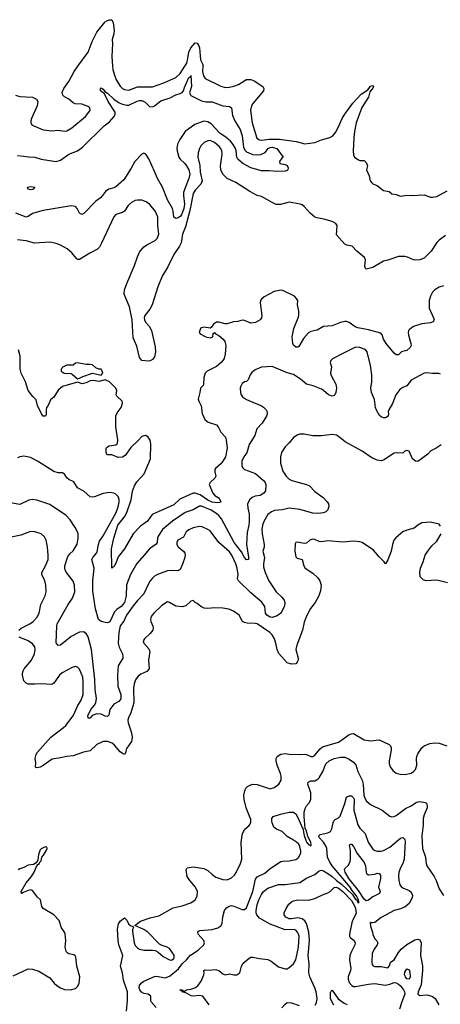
# Model space of a CAD drawing. Header units: inches. Extents: x 1173000 to 1307049, y 522583 to 678455.
# Tile 339 of 617: x 1290550 to 1294482, y 541235 to 550434. Entities that reach past the tile are written whole.
import ezdxf

# ---------------------------------------------------------------- set-up
doc = ezdxf.new("R2010")
doc.units = ezdxf.units.IN
doc.header["$MEASUREMENT"] = 0
doc.layers.add('B2594', color=7, linetype='Continuous')
doc.layers.add('B2595', color=7, linetype='Continuous')

msp = doc.modelspace()

# ---------------------------------------------------------------- linework, layer by layer
at = {"layer": 'B2594', "color": 5}
for points, elevation in [([(1290510, 549728.2), (1290550, 549716.4), (1290670, 549710.3), (1290706.8, 549690), (1290719.1, 549670), (1290714.4, 549630), (1290660.7, 549510), (1290654, 549490), (1290654.8, 549470), (1290666, 549450), (1290680.9, 549440.9), (1290770, 549406.3), (1290850, 549396.5), (1290910, 549402.3), (1290970, 549391.3), (1290990, 549395), (1291037.9, 549422.1), (1291164.2, 549530), (1291197.6, 549570), (1291207.3, 549590), (1291206.6, 549610), (1291190, 549622.9), (1291130, 549644.7), (1291067.9, 549647.9), (1291050, 549657.7), (1291010, 549693), (1290970, 549712.3), (1290952.3, 549730), (1290947.5, 549752.5), (1290961.2, 549790), (1291010, 549857.3), (1291058, 549950), (1291094.6, 550000)], 880), ([(1291417.4, 550000), (1291419.8, 549970), (1291434.6, 549914.6), (1291451.9, 549871.9), (1291490, 549813.7), (1291510, 549791.8), (1291530, 549780.3), (1291570, 549776.6), (1291650, 549806), (1291792.6, 549807.4), (1291896.5, 549843.5), (1292010, 549894.9), (1292050, 549931.5), (1292093.4, 550000)], 880), ([(1292262.8, 550000), (1292259.1, 549950), (1292266.7, 549910), (1292285, 549885), (1292430, 549812.2), (1292470, 549801.6), (1292510, 549802.9), (1292550, 549812.8), (1292596.3, 549830), (1292652.9, 549867.1), (1292670, 549874.7), (1292690, 549876.1), (1292710, 549874), (1292742, 549862), (1292823, 549810), (1292833, 549790), (1292828.4, 549770), (1292730.2, 549650), (1292717.5, 549630), (1292708.3, 549590), (1292722, 549470), (1292767.9, 549327.9), (1292790.1, 549310.1), (1292810, 549307.1), (1292882.7, 549317.3), (1292977.7, 549317.7), (1293135.6, 549295.6), (1293215.1, 549275.1), (1293307.3, 549287.3), (1293370, 549312.2), (1293447.9, 549332.1), (1293477.6, 549350), (1293501.3, 549378.7), (1293530, 549432.7), (1293562.9, 549510), (1293588.4, 549551.6), (1293664.8, 549655.2), (1293742.7, 549737.3), (1293802.7, 549777.3), (1293830, 549811.8), (1293850, 549818), (1293855.3, 549815.3), (1293858, 549810), (1293850, 549794), (1293821.4, 549758.6), (1293810.3, 549710), (1293747.6, 549612.4), (1293696.5, 549470), (1293679.7, 549390), (1293674.2, 549334.2), (1293666.5, 549206.5), (1293668.7, 549170), (1293680.5, 549150), (1293710, 549126.8), (1293730, 549118.8), (1293770, 549117.3), (1293790, 549098.8), (1293800.7, 549070), (1293791.3, 549030), (1293816.3, 548976.3), (1293826.7, 548930), (1293840.4, 548910), (1293850, 548900.4), (1293890, 548886), (1293950, 548838.8), (1294004.7, 548830), (1294030, 548806), (1294070, 548800.7), (1294110, 548786.7), (1294170, 548795.6), (1294210, 548792.4), (1294330, 548798.8), (1294390, 548776), (1294410, 548774.8), (1294450, 548782), (1294546.5, 548833.5)], 880), ([(1290530, 549164.4), (1290590, 549160.3), (1290631.2, 549151.2), (1290690, 549150.2), (1290750, 549132.2), (1290870, 549112.2), (1290890.3, 549110.3), (1290930, 549122.6), (1291010, 549178.9), (1291090, 549209.4), (1291138.1, 549241.9), (1291338.7, 549441.3), (1291390, 549479.2), (1291434.2, 549530), (1291443, 549550), (1291443.7, 549570), (1291377.9, 549670), (1291342.2, 549742.2), (1291305.4, 549770), (1291304.7, 549790), (1291310, 549796.4), (1291330, 549786.4), (1291344.2, 549764.2), (1291370, 549748.9), (1291430.2, 549690), (1291478.1, 549658.1), (1291510, 549643.6), (1291550, 549634.6), (1291570, 549636.6), (1291646.4, 549673.6), (1291670, 549679.5), (1291690, 549678.9), (1291723.2, 549663.2), (1291762.9, 549622.9), (1291790, 549621.2), (1291810.8, 549629.2), (1291870, 549676.7), (1291955, 549705), (1292010, 549733.2), (1292050, 549743), (1292067.4, 549752.6), (1292081.2, 549770), (1292090, 549801.5), (1292130, 549892.8), (1292142.7, 549897.3), (1292150, 549913.4), (1292155, 549810), (1292136.9, 549750), (1292150, 549726.4), (1292250, 549675.5), (1292290, 549667.4), (1292350, 549665.1), (1292450, 549627.8), (1292510, 549621.8), (1292530.9, 549610.9), (1292538.8, 549538.8), (1292563.8, 549483.8), (1292610, 549406.7), (1292627.9, 549350), (1292642.8, 549242.8), (1292655.7, 549215.7), (1292670, 549198.5), (1292730, 549174.4), (1292770, 549170.7), (1292804.8, 549175.2), (1292845.9, 549194.1), (1292874, 549230), (1292890, 549238.5), (1292910, 549241.7), (1292954, 549230), (1293012, 549150), (1292999.6, 549140.4), (1292978, 549110), (1292982.8, 549090), (1293030, 549080.4), (1293051.5, 549071.5), (1293059.5, 549050), (1293057.1, 549030), (1293050, 549024.2), (1293030, 549018), (1292954.2, 549014.2), (1292882.5, 549022.5), (1292810, 549022.7), (1292710, 549049.8), (1292635.3, 549090), (1292588.9, 549130), (1292579.1, 549150), (1292573.5, 549210), (1292567.5, 549230), (1292546.5, 549266.5), (1292519.4, 549299.4), (1292476, 549336), (1292423.8, 549370), (1292340.7, 549460.7), (1292310, 549479.9), (1292270, 549487.2), (1292186.7, 549453.3), (1292096, 549390), (1292046.2, 549313.8), (1292026.4, 549270), (1292019.3, 549230), (1292020.4, 549210), (1292036.6, 549150), (1292049.7, 549129.7), (1292093.1, 549090), (1292110, 549067.1), (1292132, 549030), (1292140.9, 548990), (1292131.1, 548951.1), (1292095.6, 548864.4), (1292082, 548818), (1292079.6, 548790), (1292090.1, 548710.1), (1292084.4, 548670), (1292062.5, 548610), (1292050, 548594.6), (1292030, 548582), (1292010, 548578), (1291992, 548590), (1291985.8, 548645.8), (1291978, 548670), (1291930, 548749.6), (1291884.8, 548870), (1291836.5, 548950), (1291814, 549010), (1291755.5, 549135.5), (1291730, 549178), (1291710, 549188.3), (1291690, 549178.5), (1291625.1, 549110), (1291592.7, 549047.3), (1291521.9, 548938.1), (1291450, 548872.2), (1291430, 548862.1), (1291382.4, 548850), (1291351.7, 548830), (1291325.3, 548790), (1291305.7, 548770), (1291261.2, 548738.8), (1291150, 548622.9), (1291130, 548614), (1291110, 548627.3), (1291087.8, 548670), (1291070, 548687.8), (1291030, 548694.1), (1290770, 548651.1), (1290670, 548622.2), (1290630, 548594), (1290610.3, 548589.7), (1290513.4, 548626.6)], 860), ([(1294530, 548417.6), (1294470, 548373.2), (1294450, 548352.7), (1294396.5, 548270), (1294330, 548206.8), (1294290, 548189.9), (1294250, 548187.1), (1294230, 548189.4), (1294175.3, 548215.3), (1294150, 548222.3), (1294090, 548221.4), (1293990, 548186.2), (1293950, 548178.1), (1293850, 548119.1), (1293790, 548103.5), (1293781.1, 548110), (1293775.8, 548130), (1293782, 548190), (1293772.9, 548212.9), (1293700.5, 548270), (1293657.5, 548317.5), (1293608.2, 548328.2), (1293590, 548336.9), (1293510, 548424.5), (1293518.4, 548510), (1293506.2, 548530), (1293470, 548547.5), (1293391.4, 548571.4), (1293330, 548581.3), (1293310, 548588.7), (1293265.6, 548625.6), (1293210, 548689.1), (1293190, 548703.2), (1293170.3, 548709.7), (1293070, 548729.9), (1292986.4, 548706.4), (1292948.5, 548708.5), (1292910, 548725.1), (1292810, 548780.7), (1292770, 548792.3), (1292700.9, 548830), (1292570, 548911.8), (1292490, 548949.5), (1292449.7, 548990), (1292429.7, 549030), (1292428, 549070), (1292443.3, 549176.7), (1292439.1, 549210), (1292430, 549229.4), (1292413.7, 549250), (1292370, 549287.2), (1292330, 549304), (1292310, 549303), (1292274.8, 549285.2), (1292244.1, 549255.9), (1292230.3, 549230), (1292218.4, 549190), (1292214.4, 549150), (1292233.1, 549073.1), (1292237.5, 549010), (1292256.5, 548930), (1292242.6, 548897.4), (1292190, 548842.7), (1292170.6, 548809.4), (1292141, 548650), (1292100.2, 548499.8), (1292072.3, 548430), (1292059.5, 548350), (1292042.8, 548317.2), (1291990, 548240.5), (1291933.6, 548126.4), (1291882.5, 548037.5), (1291841.7, 547938.3), (1291788.3, 547770), (1291766.8, 547730), (1291718.9, 547670), (1291711.8, 547650), (1291715.4, 547630), (1291727.3, 547607.3), (1291760.3, 547570), (1291781.5, 547530), (1291817.6, 547377.6), (1291819.3, 547330), (1291810, 547284.5), (1291790, 547258.9), (1291770, 547246.9), (1291750, 547243), (1291690, 547249.6), (1291670, 547278), (1291643.6, 547383.6), (1291610, 547462), (1291600.4, 547630), (1291574.9, 547750), (1291527.6, 547870), (1291530.4, 547910), (1291550, 547969.2), (1291622.3, 548137.7), (1291650, 548219.1), (1291670, 548263.2), (1291710, 548310.9), (1291745.7, 548334.3), (1291816.9, 548370), (1291834.3, 548390), (1291849, 548431), (1291840.7, 548510), (1291839.7, 548590), (1291820.4, 548640.4), (1291767.3, 548707.3), (1291732.5, 548732.5), (1291690, 548747.8), (1291650, 548747.7), (1291630, 548744.2), (1291593.6, 548726.4), (1291563.2, 548696.8), (1291530, 548646), (1291510, 548631.3), (1291450, 548615.3), (1291430, 548592.6), (1291314.4, 548345.6), (1291295.5, 548310), (1291278.2, 548290), (1291205.9, 548254.1), (1291110, 548194.8), (1291090, 548194.2), (1291081.3, 548201.3), (1291035.8, 548255.8), (1290992.1, 548292.1), (1290930, 548327.7), (1290890, 548342.8), (1290830, 548354.9), (1290687.2, 548347.2), (1290610, 548366.4), (1290530, 548378)], 880), ([(1294510, 547946.9), (1294470, 547936.4), (1294429.3, 547910.7), (1294410, 547889.5), (1294389.2, 547850.8), (1294378.3, 547810), (1294378.6, 547738.6), (1294419.3, 547650), (1294424, 547630), (1294416, 547610), (1294390, 547600.5), (1294307.4, 547592.6), (1294230, 547566.9), (1294196.2, 547543.8), (1294184.2, 547530), (1294182.3, 547510), (1294185.1, 547485.1), (1294206.7, 547410), (1294207.8, 547390), (1294200.3, 547370), (1294170, 547344), (1294118, 547330), (1294090, 547303.7), (1294070, 547302.9), (1294050, 547318.4), (1293974.2, 547410), (1293950, 547447.8), (1293938.2, 547490), (1293925.7, 547505.7), (1293810, 547536), (1293710, 547553.9), (1293685, 547565), (1293630, 547604.5), (1293605.3, 547614.7), (1293590, 547615.1), (1293550, 547604.7), (1293470, 547573.3), (1293390, 547568), (1293330, 547532.4), (1293270, 547522.2), (1293250, 547508.6), (1293204.1, 547455.9), (1293158.2, 547381.8), (1293150, 547374), (1293130, 547374), (1293110, 547392.7), (1293103.1, 547410), (1293098.2, 547470), (1293112.4, 547550), (1293153.8, 547650), (1293157.8, 547670), (1293158.7, 547710), (1293147.6, 547770), (1293149.3, 547810), (1293137.2, 547830), (1293117.2, 547850), (1293010, 547904.2), (1292990, 547906), (1292930, 547893.3), (1292834.9, 547845.1), (1292810, 547822.9), (1292801.1, 547810), (1292796.9, 547790), (1292812.7, 547670), (1292810.6, 547650), (1292797.3, 547630), (1292755.1, 547604.9), (1292710, 547598.9), (1292650, 547624.2), (1292630, 547626), (1292590, 547615.1), (1292547.7, 547612.3), (1292490, 547593.3), (1292470, 547593.3), (1292410, 547607.8), (1292390, 547607.6), (1292360.5, 547590), (1292341, 547559), (1292330, 547553.2), (1292270, 547560.9), (1292250, 547556), (1292241, 547550), (1292226, 547510), (1292238, 547498), (1292291.3, 547470), (1292330, 547462), (1292354, 547470), (1292358, 547502), (1292370, 547511), (1292378.8, 547498.8), (1292410, 547482), (1292450.7, 547450), (1292467.9, 547427.9), (1292477.3, 547390), (1292470.3, 547310), (1292460.3, 547270), (1292448.9, 547250), (1292433.1, 547230), (1292390, 547194), (1292302, 547150), (1292283.1, 547130), (1292270.2, 547089.8), (1292268.9, 547030), (1292263.6, 547016.4), (1292239.3, 546990), (1292234.6, 546950), (1292219.1, 546890), (1292223.2, 546870), (1292246.5, 546826.5), (1292255.8, 546755.8), (1292279.9, 546699.9), (1292312.2, 546672.2), (1292390.2, 546650.2), (1292405.3, 546630), (1292430, 546579.3), (1292474, 546534), (1292481.2, 546510), (1292487.7, 546430), (1292472.1, 546350), (1292450.1, 546310), (1292430, 546285.1), (1292380.3, 546239.7), (1292374.9, 546230), (1292374.4, 546210), (1292384, 546170), (1292374.8, 546150), (1292329, 546111), (1292320.4, 546090), (1292354.3, 546010), (1292373.7, 545990), (1292403.6, 545970), (1292421.5, 545950), (1292430.3, 545930), (1292416.9, 545923.1), (1292398.6, 545921.4), (1292350, 545926.1), (1292310, 545945.7), (1292235.6, 545995.6), (1292190.5, 546010.5), (1292170, 546009.9), (1292045.2, 545954.8), (1291990, 545902.3), (1291788.4, 545811.6), (1291745.2, 545750), (1291678.9, 545701.1), (1291610.3, 545630), (1291530, 545489.3), (1291470, 545414), (1291450, 545355.1), (1291438, 545342), (1291430, 545322.7), (1291419.6, 545320.4), (1291410, 545309), (1291409.1, 545490.9), (1291428.5, 545590), (1291468.5, 545710), (1291529.7, 545790.3), (1291551.9, 545830), (1291592.7, 545947.3), (1291604.5, 546030), (1291622.1, 546077.9), (1291644.9, 546115.1), (1291714.5, 546190), (1291772.3, 546330), (1291777.1, 546470), (1291770, 546506), (1291750, 546534.7), (1291730, 546547.6), (1291710, 546547.3), (1291690, 546539.5), (1291658, 546502), (1291590, 546438), (1291536.5, 546363.5), (1291510, 546346.3), (1291470, 546342.9), (1291410, 546369.4), (1291370, 546369.3), (1291361, 546381), (1291357, 546390), (1291358, 546430), (1291370, 546443.1), (1291387.7, 546452.3), (1291450, 546461.4), (1291465.1, 546474.9), (1291467.3, 546510), (1291448.8, 546630), (1291448.1, 546731.9), (1291460.4, 546759.6), (1291498, 546810), (1291511.1, 546850), (1291507.8, 546870), (1291456.9, 546916.9), (1291451.5, 546930), (1291458, 546970), (1291449.3, 546990), (1291390, 547049.3), (1291350, 547069), (1291290, 547052.7), (1291238, 547062), (1291210, 547059.3), (1291170, 547040.7), (1291132.7, 547032.7), (1291088.9, 547048.9), (1290950, 547007), (1290910, 546972.3), (1290870, 546907), (1290836.8, 546883.2), (1290816.3, 546830), (1290800.4, 546810), (1290796.4, 546790), (1290797.1, 546742.9), (1290790, 546729.5), (1290769.7, 546729.7), (1290753.2, 546750), (1290716.9, 546830), (1290703.7, 546883.7), (1290672.7, 546912.7), (1290629.6, 546970), (1290605.1, 547050), (1290562, 547130), (1290555.6, 547170), (1290555.6, 547290), (1290538.9, 547350)], 920), ([(1294482, 547122), (1294469.3, 547129.3), (1294410, 547127.8), (1294350, 547135.1), (1294330, 547131.6), (1294210, 547067.1), (1294167.3, 547012.7), (1294130, 546998.8), (1294101.8, 546978.2), (1294065.6, 546930), (1294033.2, 546846.8), (1293999.6, 546790), (1293995.3, 546770), (1293998.4, 546750), (1293992.7, 546730), (1293970, 546715.6), (1293950, 546715.6), (1293930, 546722), (1293914.5, 546734.5), (1293884.8, 546784.8), (1293876.4, 546810), (1293865.2, 546885.2), (1293839.7, 546950), (1293832.2, 546990), (1293842, 547050), (1293842.9, 547117.1), (1293830, 547202.7), (1293796.9, 547330), (1293785.9, 547345.9), (1293770, 547355.8), (1293728.1, 547371.9), (1293690, 547373.6), (1293570, 547315.8), (1293475.2, 547264.8), (1293458.8, 547250), (1293451, 547230), (1293464.4, 547190), (1293455.6, 547130), (1293461.7, 547110), (1293504, 547030), (1293510.2, 546990), (1293505.7, 546950), (1293495.8, 546930), (1293490, 546923.6), (1293470, 546918), (1293436, 546930), (1293390, 546969.6), (1293370, 546980.5), (1293292.2, 547012.2), (1293229.3, 547030), (1293174.9, 547074.9), (1293110, 547119.3), (1293050, 547135.1), (1292910, 547195.1), (1292810, 547186.6), (1292750, 547162.9), (1292721.1, 547138.9), (1292704.1, 547115.9), (1292685.5, 547070), (1292670, 547054.5), (1292650, 547049.5), (1292630, 547035.1), (1292615.5, 547010), (1292610.4, 546990), (1292612.7, 546950), (1292619.3, 546930), (1292634, 546910), (1292670, 546886.4), (1292810, 546826), (1292830, 546813), (1292853, 546790), (1292862.4, 546770), (1292864.4, 546750), (1292858.4, 546730), (1292815.2, 546664.8), (1292765.7, 546610), (1292748.7, 546550), (1292694.7, 546465.3), (1292674.3, 546385.7), (1292645.7, 546350), (1292626.5, 546310), (1292626.7, 546266.7), (1292632.7, 546250), (1292650, 546230.5), (1292753.7, 546193.7), (1292828.5, 546130), (1292843.1, 546110), (1292850.4, 546089.6), (1292846.7, 546033.3), (1292830.6, 546010), (1292797.3, 545990), (1292750, 545980.8), (1292723.1, 545970), (1292700.3, 545950), (1292680.8, 545910), (1292682, 545870), (1292694, 545814), (1292695, 545750), (1292691, 545710), (1292675.8, 545644.2), (1292668.6, 545531.4), (1292688.8, 545411.2), (1292688.1, 545391.9), (1292670, 545387.7), (1292650, 545408.9), (1292623.6, 545463.6), (1292553.5, 545550), (1292435.8, 545770), (1292410, 545801.1), (1292375, 545830), (1292340.7, 545850), (1292250, 545890.4), (1292230, 545887.5), (1292170, 545853.4), (1292095.8, 545830), (1291976.9, 545750), (1291884, 545670), (1291842.8, 545610), (1291836.5, 545590), (1291833.6, 545550), (1291826.2, 545533.8), (1291762.6, 545490), (1291714.9, 545430), (1291645.8, 545354.2), (1291585.5, 545250), (1291546.9, 545153.1), (1291546.6, 545050), (1291528.7, 544990), (1291497.3, 544950), (1291457.3, 544922.7), (1291437.2, 544902.8), (1291391.2, 544808.8), (1291370, 544800.3), (1291350, 544800.7), (1291312.8, 544810), (1291287.7, 544830), (1291257.4, 544930), (1291234.6, 545094.6), (1291233.4, 545190), (1291246.9, 545310), (1291225.1, 545390), (1291232.9, 545410), (1291267, 545450), (1291274.5, 545465.5), (1291285, 545530), (1291297, 545563), (1291330, 545611.4), (1291451.2, 545830), (1291470, 545882), (1291480.3, 545930), (1291480.4, 545950), (1291470, 545979.5), (1291450, 545999.6), (1291430, 546009.6), (1291390, 546016.9), (1291330, 546007.8), (1291250, 545975.8), (1291230, 545972.8), (1291210, 545976.9), (1291150, 546027.8), (1291090, 546060.7), (1291056.2, 546116.2), (1291010, 546137.2), (1290994, 546150), (1290967.3, 546187.3), (1290950, 546201.2), (1290910, 546200.9), (1290870, 546212.3), (1290716, 546310), (1290650, 546343.6), (1290590, 546355.1), (1290550, 546349.3), (1290530, 546339.3)], 940), ([(1294490, 546462.2), (1294442, 546430), (1294394, 546406), (1294364.1, 546375.9), (1294270, 546306), (1294250, 546309.4), (1294222.7, 546330), (1294190, 546402), (1294170, 546409), (1294150, 546402), (1294130, 546384), (1294070, 546387), (1294050, 546382.9), (1294024, 546370), (1293956.7, 546323.3), (1293930, 546311.8), (1293890, 546317.6), (1293840, 546340), (1293750, 546401.6), (1293591.4, 546491.4), (1293530, 546540.9), (1293510, 546552), (1293470, 546558), (1293370, 546547), (1293290, 546544.5), (1293210, 546560.9), (1293170, 546560.9), (1293150, 546554.5), (1293110, 546529.4), (1293070, 546479.5), (1293030, 546444.5), (1292997, 546390), (1292988.8, 546350), (1292988.9, 546290), (1293010, 546216.3), (1293039.6, 546170), (1293070, 546142), (1293093.4, 546130), (1293230, 546091.9), (1293257.9, 546077.9), (1293310, 546026.5), (1293386.4, 545970), (1293423, 545930), (1293436.3, 545910), (1293440.7, 545890), (1293430, 545855.3), (1293410, 545836), (1293390, 545827.6), (1293339.6, 545820.4), (1293290, 545822.4), (1293170, 545856.8), (1293070, 545868.8), (1293005.1, 545854.9), (1292930.2, 545849.8), (1292902.5, 545837.5), (1292870.3, 545810), (1292833.5, 545746.5), (1292820.6, 545710), (1292814.2, 545670), (1292816.8, 545630), (1292834.6, 545530), (1292833.7, 545506.3), (1292821.3, 545470), (1292837.2, 545410), (1292827.8, 545350), (1292830, 545322.8), (1292843.7, 545270), (1292880.2, 545190), (1292946, 545090), (1293000.2, 545040.2), (1293021.3, 545010), (1293027.4, 544987.4), (1293025.1, 544954.9), (1292991.6, 544888.4), (1292956.8, 544863.2), (1292910.8, 544849.2), (1292890, 544850.9), (1292858.5, 544870), (1292848.1, 544890), (1292839.8, 544950), (1292812.3, 544992.3), (1292710, 545079.3), (1292596.2, 545190), (1292587, 545210), (1292591, 545250), (1292582.4, 545310), (1292569.8, 545350), (1292534, 545430), (1292510, 545460.9), (1292410.7, 545550.7), (1292330, 545658.3), (1292310, 545672.4), (1292256.8, 545696.8), (1292230, 545700.4), (1292170, 545685.5), (1292130, 545666.3), (1292105.5, 545650), (1292081.3, 545598.7), (1292029.5, 545570.5), (1292017.8, 545550), (1292018.3, 545530), (1292030.2, 545510.2), (1292084.2, 545464.2), (1292094.9, 545450), (1292096.7, 545436.7), (1292094, 545410), (1292073.2, 545346.8), (1292050, 545297), (1292030, 545284), (1291970, 545287.6), (1291930, 545284.7), (1291839.1, 545250), (1291810, 545234), (1291790, 545216.3), (1291769.3, 545190.7), (1291746.5, 545150), (1291710.1, 545069.9), (1291650, 545008.4), (1291610, 544959.1), (1291549.2, 544870), (1291524.8, 544815.2), (1291489.6, 544770.4), (1291476.6, 544710), (1291470.1, 544610), (1291480.1, 544570), (1291510.2, 544510), (1291515.3, 544484.7), (1291512.8, 544467.2), (1291470, 544396.9), (1291462.7, 544310), (1291465.7, 544205.7), (1291494.2, 544130), (1291495, 544090), (1291476.8, 544063.2), (1291430, 544038), (1291410, 544015.6), (1291393.6, 543990), (1291383.2, 543936.8), (1291370, 543922.2), (1291350, 543925.5), (1291310, 543946.5), (1291270, 543949.9), (1291227.5, 543932.5), (1291210, 543909.7), (1291190, 543907), (1291188.6, 543910), (1291188, 543930), (1291215.6, 543990), (1291249.9, 544030), (1291260.8, 544050), (1291266.7, 544093.3), (1291254.6, 544174.6), (1291253, 544270), (1291221.4, 544550), (1291190, 544667), (1291174.1, 544694.1), (1291150, 544715.3), (1291110, 544710.6), (1291029.6, 544670.4), (1290930, 544589.7), (1290908.1, 544588.1), (1290891.3, 544611.3), (1290895.8, 544770), (1290901.1, 544790), (1291004.4, 544970), (1291044.7, 545030), (1291063.9, 545090), (1291061, 545150), (1291050, 545189.3), (1290987.8, 545270), (1290976.3, 545290), (1290971.1, 545311.1), (1290972.1, 545330), (1291001.1, 545418.9), (1291018, 545442), (1291050, 545470.4), (1291085.7, 545534.3), (1291097.2, 545590), (1291095.4, 545630), (1291089.8, 545649.8), (1291069.8, 545689.8), (1291022, 545762), (1290983.1, 545803.1), (1290830, 545905.7), (1290710, 545945.7), (1290670, 545951.2), (1290635.4, 545944.6), (1290550, 545903), (1290430, 545927.8)], 960), ([(1294483.2, 545703.2), (1294470, 545722), (1294390, 545739), (1294310, 545732.7), (1294271.3, 545710), (1294237.5, 545682.5), (1294170, 545665.2), (1294130, 545649), (1294066.2, 545593.8), (1294048.5, 545571.5), (1294034, 545530), (1294021.1, 545470), (1293990, 545388), (1293970, 545348.7), (1293958, 545370), (1293910, 545414.5), (1293856.4, 545476.4), (1293752.7, 545550), (1293730, 545556.3), (1293670, 545560.5), (1293570, 545551.3), (1293430, 545566), (1293370, 545556.9), (1293350, 545558.7), (1293310, 545578.4), (1293290, 545581.6), (1293262.8, 545570), (1293230, 545543.7), (1293210, 545540.7), (1293147.3, 545552.7), (1293130.9, 545549.1), (1293124.5, 545535.5), (1293121.3, 545470), (1293130, 545416), (1293144.4, 545404.4), (1293190.3, 545390.3), (1293207, 545330), (1293219.3, 545310), (1293290, 545262), (1293338.3, 545218.3), (1293356.9, 545190), (1293367.8, 545150), (1293362, 545098), (1293344.9, 545050), (1293310.3, 544990), (1293267.3, 544932.7), (1293230, 544862), (1293210, 544805.2), (1293194.2, 544730), (1293139.1, 544590), (1293131.4, 544550), (1293151.5, 544470), (1293151.7, 544450), (1293144.9, 544430), (1293130, 544415.1), (1293090, 544414), (1293050, 544425.6), (1292971.9, 544511.9), (1292955.6, 544550), (1292945, 544610), (1292931.6, 544650), (1292910, 544686.6), (1292888.5, 544710), (1292770, 544788.1), (1292750, 544793.2), (1292674.9, 544794.9), (1292650, 544800.5), (1292632.7, 544810), (1292600.9, 544870), (1292548.3, 544908.3), (1292505.7, 544925.7), (1292450, 544936.9), (1292370, 544940.4), (1292310, 544932.6), (1292275.6, 544935.6), (1292244, 544950), (1292210, 544979), (1292189.6, 544989.6), (1292170, 545009), (1292150, 545002.7), (1292102.4, 544957.6), (1292070, 544948.7), (1292010, 544956), (1291950, 544989.6), (1291930, 544993.6), (1291878.6, 544961.4), (1291804.2, 544890), (1291788.8, 544870), (1291776.5, 544850), (1291772.9, 544830), (1291775.6, 544810), (1291793.3, 544766.7), (1291796.5, 544750), (1291792.9, 544730), (1291770, 544698.9), (1291715.5, 544650), (1291704, 544630), (1291710.5, 544610), (1291755.6, 544555.6), (1291766, 544530), (1291753.5, 544450), (1291761.5, 544370), (1291737, 544343), (1291681.3, 544318.7), (1291658.3, 544301.7), (1291633.8, 544266.2), (1291619.3, 544230), (1291614, 544190), (1291615.3, 544050), (1291590, 543957.6), (1291566, 543910), (1291561.1, 543890), (1291564.9, 543864.9), (1291594.8, 543770), (1291601, 543730), (1291596, 543690), (1291550, 543628), (1291544, 543616), (1291541, 543590), (1291530.8, 543569.2), (1291510, 543577.2), (1291490, 543594.5), (1291436.2, 543656.2), (1291414.6, 543674.6), (1291370, 543689.7), (1291330, 543691.2), (1291270, 543663.1), (1291210, 543603.5), (1291146.8, 543590), (1291050, 543556.4), (1290990, 543550.9), (1290930, 543536.4), (1290853.6, 543526.4), (1290770, 543464.4), (1290741, 543450), (1290710, 543445.6), (1290699, 543450), (1290701.6, 543490), (1290695.6, 543530), (1290705.1, 543570), (1290717.7, 543590), (1290842.2, 543730), (1290960.4, 543819.6), (1290980.4, 543839.6), (1291049.8, 543930), (1291093.5, 544026.5), (1291122.2, 544070), (1291143.9, 544130), (1291144.5, 544250), (1291140.3, 544290), (1291110, 544366.6), (1291090, 544385.1), (1291070, 544389.6), (1291039.2, 544380.8), (1290947, 544333), (1290923.1, 544310), (1290870, 544236.2), (1290850, 544223), (1290750, 544228.8), (1290690, 544224.5), (1290630, 544227.2), (1290610, 544236.3), (1290590, 544258), (1290577.4, 544310), (1290575.8, 544330), (1290581.1, 544350), (1290592.6, 544370), (1290659.3, 544450), (1290688.8, 544510), (1290695, 544550), (1290690, 544574), (1290670, 544604), (1290629.9, 544629.9), (1290545.3, 544665.3)], 980), ([(1290541.6, 544730), (1290563.6, 544750), (1290644.2, 544790), (1290674.3, 544810), (1290710, 544848.5), (1290730.9, 544890), (1290748.6, 544970), (1290786.4, 545050), (1290797.6, 545090), (1290795.5, 545150), (1290784.6, 545190), (1290756.1, 545250), (1290756.4, 545270), (1290792.5, 545330), (1290814.8, 545390), (1290816.8, 545430), (1290809.7, 545509.7), (1290798.7, 545570), (1290782.3, 545602.3), (1290750, 545629.6), (1290690.5, 545649.5), (1290650, 545651.5), (1290561.2, 545618.8), (1290410, 545588.2)], 980), ([(1294550, 545173.6), (1294450, 545196.3), (1294350, 545191.1), (1294320.9, 545200.9), (1294294, 545230), (1294289.5, 545269.5), (1294296.2, 545310), (1294322.4, 545370), (1294340.7, 545430), (1294364.5, 545470), (1294402, 545518), (1294450, 545562.8), (1294489.2, 545630)], 980), ([(1291547.3, 541170), (1291557.6, 541270), (1291556.8, 541350), (1291520.1, 541460.1), (1291510.4, 541530), (1291493.3, 541590), (1291512.5, 541690), (1291477.3, 541790), (1291468.9, 541830), (1291464, 541936), (1291474.2, 541985.8), (1291489.3, 542010), (1291530, 542042), (1291550, 542022), (1291566.2, 541986.2), (1291590, 541966.8), (1291604.7, 541964.7), (1291612.7, 541952.7), (1291605.5, 541934.5), (1291605.1, 541914.9), (1291620.7, 541810), (1291630, 541783.1), (1291650, 541761.5), (1291670.7, 541750), (1291710, 541739.6), (1291790, 541741.3), (1291816.1, 541736.1), (1291843.4, 541723.4), (1291890, 541680.4), (1291951.3, 541650), (1291970, 541646.7), (1291990, 541663), (1291994.3, 541670), (1291993, 541693), (1291950, 541757.2), (1291928.7, 541770), (1291883, 541783), (1291856.4, 541796.4), (1291747, 541910), (1291710, 541935.1), (1291626, 541970), (1291679, 542010), (1291770, 542041.3), (1291850, 542062.3), (1291983.6, 542136.4), (1292070, 542156), (1292150, 542184.2), (1292189.7, 542210.3), (1292210, 542244.7), (1292212.1, 542290), (1292193, 542330), (1292140.7, 542390), (1292114, 542430), (1292104.5, 542490), (1292115.3, 542510), (1292170, 542519.5), (1292270, 542504.9), (1292310, 542484), (1292348.4, 542448.4), (1292384.2, 542424.2), (1292450, 542399.7), (1292490, 542399.1), (1292510, 542405.8), (1292530, 542416), (1292558.3, 542441.7), (1292574.1, 542465.9), (1292613.8, 542550), (1292626.6, 542590), (1292621.1, 542750), (1292632.4, 542830), (1292655.6, 542870), (1292694.9, 542905.1), (1292711.7, 542930), (1292710, 542961.6), (1292668.2, 543070), (1292647.8, 543147.8), (1292645.7, 543190), (1292653.2, 543230), (1292665.2, 543254.8), (1292680.5, 543270), (1292710, 543286.5), (1292730, 543290.3), (1292770, 543288.7), (1292890, 543248.7), (1292930, 543261.6), (1292971.8, 543290), (1292993.6, 543330), (1292993.1, 543366.9), (1292988, 543390), (1292955.1, 543470), (1292946.6, 543510), (1292947, 543530), (1292955.1, 543550), (1292990, 543571.4), (1293030, 543578.7), (1293070, 543570.5), (1293172.7, 543567.3), (1293210, 543570.4), (1293230, 543568.7), (1293270, 543550.3), (1293290, 543549.2), (1293310, 543561.5), (1293357.2, 543622.8), (1293381.1, 543638.9), (1293530, 543684.7), (1293558.9, 543701.1), (1293630, 543756.5), (1293650, 543763.2), (1293670, 543763.6), (1293770, 543705.7), (1293830, 543696.4), (1293910, 543706), (1294002.6, 543662.6), (1294014.9, 543650), (1294021.3, 543630), (1294022, 543610), (1294003.1, 543510), (1294004.2, 543484.2), (1294013.5, 543453.5), (1294038.7, 543418.7), (1294070, 543395.5), (1294105.1, 543385.1), (1294150, 543382.4), (1294210, 543395.8), (1294230.9, 543409.1), (1294249.6, 543430), (1294262.7, 543470), (1294258.9, 543530), (1294261.8, 543550), (1294270, 543573.4), (1294310, 543632.4), (1294330, 543650.2), (1294384, 543670), (1294430, 543677.6), (1294470, 543675.3), (1294542.8, 543650)], 980), ([(1291824, 541204), (1291778.6, 541258.6), (1291774.5, 541270), (1291774.2, 541310), (1291750, 541328.6), (1291710, 541337), (1291689, 541349), (1291671.3, 541371.3), (1291666.5, 541390), (1291668.5, 541411.5), (1291686.8, 541433.2), (1291709.9, 541450.1), (1291810, 541494.7), (1291830, 541498.5), (1291910, 541483), (1291950, 541498.4), (1291979.7, 541520.3), (1292033.9, 541566.1), (1292068.4, 541611.6), (1292110.2, 541649.8), (1292147.5, 541692.5), (1292219.4, 541740.6), (1292271, 541790), (1292278.5, 541810), (1292271, 541830), (1292219.5, 541890), (1292216, 541910), (1292222, 541918), (1292235.1, 541924.9), (1292350, 541932.6), (1292402.7, 541950), (1292430, 541968.4), (1292442.4, 541990), (1292447.2, 542052.8), (1292465.6, 542110), (1292483.5, 542136.5), (1292507, 542153), (1292530, 542156.5), (1292550, 542153.1), (1292630, 542121.6), (1292650, 542122), (1292670, 542137.3), (1292729.8, 542290), (1292754.5, 542405.5), (1292770, 542427), (1292841.4, 542458.6), (1292890, 542503.1), (1292990, 542568.7), (1293010, 542573.1), (1293070, 542573.7), (1293130, 542587.8), (1293150, 542599.3), (1293158.7, 542610), (1293176.3, 542650), (1293178.7, 542670), (1293170, 542709), (1293157.6, 542730), (1293138.4, 542750), (1293110, 542769.7), (1293050, 542804), (1293003, 542850), (1292949.9, 542869.9), (1292924.7, 542890), (1292910, 542929.2), (1292907.6, 542950), (1292907.9, 542972.1), (1292919.3, 542990), (1292987.3, 543012.7), (1293070, 543029.1), (1293110, 543029.2), (1293130, 543015.2), (1293153.6, 542973.6), (1293190, 542886.5), (1293197.9, 542877.9), (1293210, 542810.6), (1293231.8, 542750), (1293250, 542728.4), (1293270, 542714.8), (1293274.6, 542725.4), (1293271.7, 542750), (1293243.7, 542803.7), (1293230, 542855.8), (1293218.4, 542878.4), (1293208.3, 542990), (1293209.4, 543030.6), (1293217.1, 543062.9), (1293230, 543088.7), (1293259.6, 543120.4), (1293269.8, 543150.2), (1293269.8, 543210), (1293243.5, 543290), (1293247, 543310), (1293270, 543321.3), (1293310, 543323.7), (1293339.8, 543340.2), (1293350, 543350.6), (1293382.2, 543410), (1293410, 543481.6), (1293443.7, 543510), (1293490, 543531.3), (1293550, 543543.6), (1293590, 543544.4), (1293630, 543526), (1293670, 543496.3), (1293691.2, 543471.2), (1293711.7, 543410), (1293751.7, 543330), (1293759.5, 543290), (1293768.1, 543190), (1293773, 543170), (1293790, 543137), (1293830, 543101.7), (1293938, 543050), (1294010, 542992.4), (1294030, 542986.4), (1294050, 542988.5), (1294070, 542997.6), (1294156.6, 543063.4), (1294210, 543088), (1294250, 543118.5), (1294270, 543127.8), (1294290.3, 543130.3), (1294339.6, 543119.6), (1294352.6, 543112.6), (1294358.8, 543090), (1294357.3, 543070), (1294330, 543006.3), (1294321.5, 542970), (1294320.8, 542910), (1294308.2, 542808.2), (1294315, 542690), (1294344.2, 542610), (1294349, 542550), (1294355.3, 542530), (1294424.6, 542430), (1294444.2, 542390), (1294472.5, 542312.5), (1294510, 542251.3)], 960), ([(1292319.6, 541230), (1292262, 541310), (1292230, 541318.2), (1292170.7, 541309.3), (1292153.4, 541313.4), (1292110, 541339.6), (1292068.7, 541350), (1292066, 541366), (1292058, 541362), (1292046.6, 541370), (1292071.3, 541370), (1292078, 541358), (1292090, 541358.8), (1292108.7, 541370), (1292150, 541376.5), (1292187.3, 541390), (1292213.7, 541406.3), (1292246.6, 541450), (1292271.5, 541510), (1292274.5, 541530), (1292269.7, 541550), (1292283.7, 541556.3), (1292330, 541553.4), (1292370, 541560.3), (1292390, 541558), (1292410.7, 541550), (1292450, 541518.8), (1292470, 541510.7), (1292510, 541518), (1292551.1, 541508.9), (1292579, 541510), (1292606.6, 541530), (1292623.7, 541590), (1292640.1, 541619.9), (1292693.6, 541666.4), (1292710, 541674.4), (1292730, 541675.3), (1292790, 541662.3), (1292870, 541652.4), (1292899.3, 541639.3), (1292970, 541584.7), (1293030, 541566.7), (1293050, 541567.4), (1293070, 541577.6), (1293110, 541612.4), (1293131.2, 541648.8), (1293155.8, 541770), (1293161.1, 541870), (1293157.2, 541890), (1293145.7, 541910), (1293130, 541927.1), (1293114.3, 541934.3), (1293030, 541929.2), (1292890, 541982.4), (1292790, 542041.1), (1292765.7, 542070), (1292759.2, 542090), (1292758.9, 542110), (1292770, 542164.2), (1292785.5, 542210), (1292810, 542261.1), (1292830, 542288.5), (1292870, 542319.8), (1292970, 542355.3), (1293030, 542354.2), (1293170, 542372.2), (1293230, 542413.8), (1293310, 542446.7), (1293350, 542481.7), (1293370, 542489.2), (1293390, 542482.2), (1293430, 542457), (1293470, 542427.8), (1293510.1, 542390), (1293557.3, 542357.3), (1293659.5, 542259.5), (1293690, 542214.2), (1293694.7, 542214.7), (1293704.1, 542204.1), (1293710, 542186.1), (1293716.4, 542183.6), (1293724.5, 542190), (1293715.7, 542195.7), (1293715.6, 542210), (1293696, 542250), (1293657.5, 542297.5), (1293640.4, 542330), (1293472, 542530), (1293445, 542570), (1293426.4, 542610), (1293420.2, 542690), (1293413.7, 542710), (1293389.1, 542749.1), (1293347.7, 542792.3), (1293346.4, 542810), (1293359.8, 542820.2), (1293430, 542836.9), (1293455.1, 542850), (1293466.1, 542873.9), (1293478.9, 542930), (1293487.8, 542950), (1293499.4, 542960.6), (1293530, 542975.5), (1293545.9, 542994.1), (1293589.6, 543109.6), (1293603.7, 543170), (1293630, 543183.7), (1293650, 543182.6), (1293670, 543164.4), (1293675.1, 543150), (1293674.5, 543050), (1293710, 542912.2), (1293730, 542881.3), (1293779.2, 542830), (1293808.5, 542748.5), (1293850, 542684.9), (1293870, 542672), (1293890, 542666.3), (1293930, 542665.8), (1293950, 542672.4), (1294010, 542703.5), (1294090, 542771.5), (1294110, 542786.4), (1294130, 542793), (1294150, 542776), (1294154.7, 542754.7), (1294143.8, 542590), (1294132, 542550), (1294109.2, 542510), (1294094.4, 542470), (1294090.2, 542430.2), (1294093.1, 542393.1), (1294102.8, 542350), (1294114.4, 542334.4), (1294130, 542323.2), (1294190, 542298.3), (1294210, 542282.4), (1294222, 542250), (1294219.7, 542230), (1294190, 542175.4), (1294154.4, 542145.6), (1294110, 542125.3), (1294050, 542109.7), (1293930, 542044.7), (1293870, 541999.7), (1293850, 541995.1), (1293836, 541996), (1293830, 542002), (1293824.9, 541995.1), (1293830, 541964.7), (1293848.4, 541908.4), (1293850, 541886), (1293870, 541847.7), (1293888.6, 541828.6), (1293896.3, 541810), (1293890.8, 541790), (1293863.2, 541750), (1293844, 541710), (1293840.3, 541630), (1293845.3, 541605.3), (1293853, 541593), (1293868.7, 541588.7), (1293930, 541588), (1293990, 541577.1), (1294006.7, 541593.3), (1294016.2, 541630), (1294050, 541651.6), (1294090, 541720.3), (1294114.7, 541750), (1294170, 541793.6), (1294244.2, 541835.8), (1294270, 541842.2), (1294290, 541836.9), (1294302.9, 541810), (1294296.3, 541690), (1294314.3, 541594.3), (1294316.6, 541550), (1294302.8, 541417.2), (1294274, 541350), (1294270.8, 541330), (1294290, 541318), (1294350, 541323.1), (1294370, 541321.3), (1294407.7, 541307.7), (1294432.4, 541290), (1294469.2, 541229.2)], 940), ([(1290490, 541500.7), (1290630, 541564.9), (1290670, 541563.1), (1290730, 541544.4), (1290830, 541483.1), (1290872.1, 541432.1), (1290896.4, 541410), (1290930, 541389), (1290970, 541374.6), (1291026, 541370), (1291070, 541382), (1291094.5, 541405.5), (1291106.5, 541433.5), (1291113.1, 541490), (1291083.1, 541590), (1291073.9, 541673.9), (1291067.6, 541687.6), (1291056.9, 541696.9), (1291010, 541706.6), (1290990, 541719.3), (1290984.7, 541730), (1290974.7, 541770), (1290981.3, 541830), (1290974.2, 541894.2), (1290969.7, 541910), (1290940.5, 541950), (1290917.9, 542017.9), (1290869.6, 542070), (1290769.8, 542129.8), (1290756.4, 542150), (1290744.5, 542210), (1290714.7, 542234.7), (1290670, 542299.3), (1290650, 542302.9), (1290630, 542298.4), (1290580.9, 542279.1), (1290569.4, 542269.4), (1290566, 542270), (1290562, 542282), (1290562.7, 542290), (1290609.7, 542370.3), (1290660.9, 542430), (1290686, 542470), (1290704.7, 542515.3), (1290720.2, 542539.8), (1290735.3, 542550), (1290738, 542562), (1290750, 542574), (1290758, 542610), (1290773.2, 542626.8), (1290798, 542670), (1290806, 542690), (1290802, 542702), (1290790, 542706), (1290770, 542698), (1290750, 542688), (1290742, 542678), (1290726.4, 542633.6), (1290719.6, 542580.4), (1290703.6, 542556.4), (1290678.8, 542541.2), (1290630, 542534), (1290590, 542514), (1290550, 542500.9), (1290534.8, 542490)], 1020), ([(1293312.4, 541227.6), (1293325.8, 541250), (1293329.9, 541290), (1293320.9, 541350), (1293309.9, 541390), (1293262.9, 541490), (1293254, 541530), (1293257.2, 541610), (1293245.1, 541690), (1293257.6, 541830), (1293251.5, 541910), (1293231.9, 541990), (1293215.3, 542015.3), (1293190, 542033.6), (1293150, 542044.2), (1293090, 542033.1), (1293070, 542034.3), (1293036.9, 542050), (1293021.7, 542070), (1293022, 542090), (1293041.7, 542130), (1293066.9, 542170), (1293090, 542193.6), (1293110, 542202.8), (1293150, 542210.2), (1293250, 542206.4), (1293310, 542222.4), (1293381.7, 542258.3), (1293430, 542275.2), (1293452.5, 542290), (1293490, 542327.3), (1293509.4, 542330.6), (1293530, 542320.5), (1293570, 542289), (1293650, 542203.4), (1293681.8, 542150), (1293689.5, 542130), (1293694.9, 542090), (1293689.4, 542070.6), (1293657.2, 542010), (1293632.5, 541890), (1293632.3, 541870), (1293639, 541859), (1293676, 541830), (1293687.1, 541810), (1293683.5, 541790), (1293650, 541728.2), (1293636.4, 541690), (1293633.9, 541650), (1293644.2, 541570), (1293641.4, 541550), (1293620.2, 541490), (1293619.4, 541470), (1293630, 541437), (1293653.4, 541410), (1293670, 541402), (1293690, 541399.8), (1293810, 541423), (1293867.9, 541427.9), (1293970, 541415.1), (1294010, 541422.7), (1294050, 541437.5), (1294070, 541436.1), (1294090, 541424.4), (1294110, 541405.9), (1294136.8, 541370), (1294146.2, 541350), (1294148.6, 541331.4), (1294117.7, 541250), (1294101.7, 541190)], 920), ([(1293487.8, 541227.8), (1293470, 541255), (1293455, 541290), (1293455.9, 541344.1), (1293460.9, 541359.1), (1293470, 541367), (1293526.6, 541286.6), (1293583.9, 541243.9), (1293610, 541233.4)], 880), ([(1292999.2, 541200.8), (1293030, 541236.3), (1293050, 541250.3), (1293090, 541249.1), (1293163, 541223)], 920)]:
    msp.add_lwpolyline(points, dxfattribs=dict(at, elevation=elevation))
for points, elevation in [([(1290650, 548843), (1290628.7, 548850), (1290622, 548870), (1290650, 548875.3), (1290691, 548870), (1290676, 548850), (1290670, 548848.3)], 840), ([(1291090, 547228), (1291070, 547226), (1291050, 547206), (1290990, 547206), (1290970, 547198), (1290967.3, 547192.7), (1290950, 547188.7), (1290944.4, 547175.6), (1290936, 547170), (1290938.8, 547150), (1290964.7, 547130), (1290990, 547127.3), (1291010, 547132), (1291027.1, 547127.1), (1291041, 547121), (1291090, 547078), (1291110, 547084.7), (1291139.3, 547100.7), (1291230, 547131.3), (1291310, 547112), (1291328, 547130), (1291322, 547150), (1291310, 547168), (1291290, 547168), (1291260.2, 547180.2), (1291228.9, 547208.9), (1291210, 547214), (1291170, 547213.2)], 920), ([(1293810, 542444.4), (1293868.8, 542451.2), (1293890, 542458.5), (1293910, 542458), (1293922.3, 542442.3), (1293924.1, 542410), (1293903.6, 542330), (1293918.7, 542290), (1293914, 542270), (1293850, 542239.8), (1293810, 542206.4), (1293790, 542202.5), (1293770, 542217.1), (1293717.9, 542297.9), (1293627.9, 542410), (1293590.8, 542470), (1293586.9, 542493.1), (1293590, 542502.8), (1293624.1, 542535.9), (1293638.9, 542570), (1293642.6, 542590), (1293641.1, 542670), (1293634, 542726), (1293646, 542730), (1293650, 542730.4), (1293670, 542708.2), (1293704.1, 542644.1), (1293770, 542558.8), (1293782.2, 542530), (1293787.8, 542467.8), (1293794.1, 542454.1)], 920), ([(1294190, 541468.6), (1294170, 541472.7), (1294155.3, 541490), (1294147, 541510), (1294150, 541536), (1294170, 541564.9), (1294190, 541555.5), (1294195.8, 541535.8), (1294199.8, 541490)], 920)]:
    msp.add_lwpolyline(points, close=True, dxfattribs=dict(at, elevation=elevation))
at = {"layer": 'B2595', "color": 5, "elevation": 880}
for points in [[(1291094.6, 550000), (1291189.8, 550130), (1291226.2, 550230), (1291270, 550317.1), (1291350, 550413), (1291370, 550427.7), (1291390, 550434), (1291410, 550434), (1291424.7, 550404.7), (1291434.3, 550334.3), (1291430, 550301.2), (1291414.4, 550250), (1291416.6, 550210), (1291410.2, 550089.8), (1291417.4, 550000)], [(1292093.4, 550000), (1292111.4, 550028.6), (1292122.5, 550070), (1292129.9, 550130.1), (1292150, 550172.2), (1292190, 550217.3), (1292210, 550214.8), (1292225.5, 550190), (1292230, 550172), (1292238.4, 550058.4), (1292263.5, 550010), (1292262.8, 550000)]]:
    msp.add_lwpolyline(points, dxfattribs=at)

doc.saveas('drawing.dxf')
